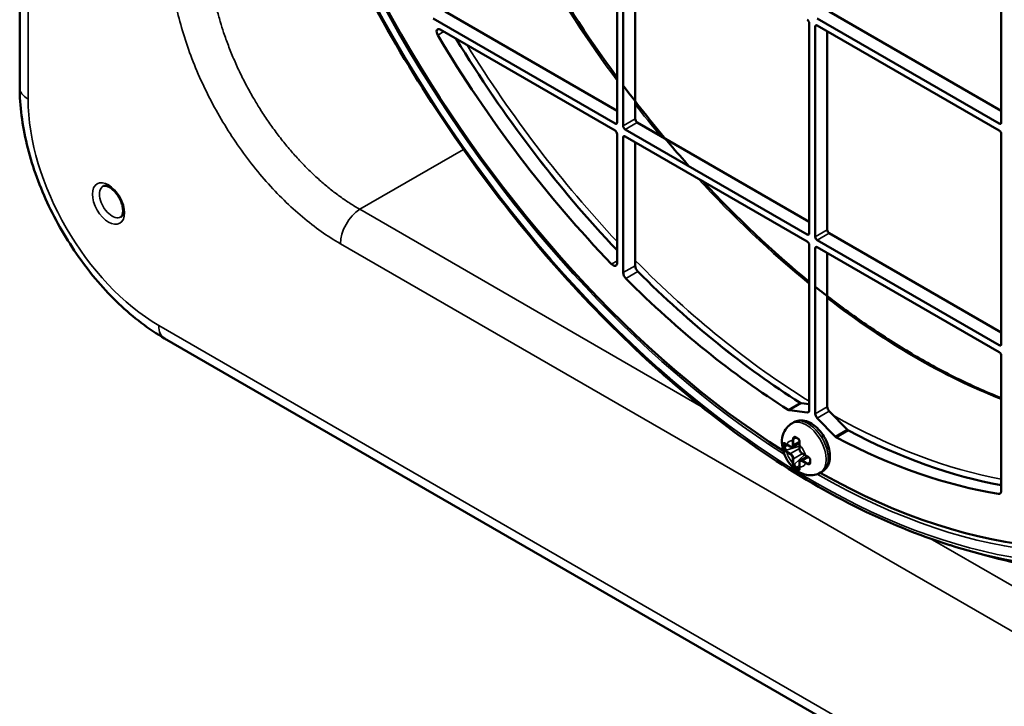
# Model space of a CAD drawing. Header units: millimetres. Extents: x 50 to 3176, y 50 to 2109.
# Tile 683 of 817: x 1767 to 1836, y 1666 to 1714. Entities that reach past the tile are written whole.
import ezdxf

# ---------------------------------------------------------------- set-up
doc = ezdxf.new("R2010")
doc.units = ezdxf.units.MM
doc.header["$LTSCALE"] = 10
doc.layers.add('Visible (ISO)', color=7, linetype='Continuous', lineweight=50)
doc.layers.add('Visible Narrow (ISO)', color=7, linetype='Continuous', lineweight=35)

msp = doc.modelspace()

# ---------------------------------------------------------------- linework, layer by layer
at = {"layer": 'Visible (ISO)'}
for p, q in [((1767.0913, 1839.8066), (1767.0913, 1709.1671)), ((1809.0994, 1721.4881), (1809.0994, 1706.7095)), ((1809.5237, 1706.4645), (1809.5237, 1721.2431)), ((1836.1109, 1721.4881), (1836.1109, 1706.7095)), ((1810.3722, 1706.9544), (1810.3722, 1720.9165)), ((1809.0994, 1707.526), (1797.0079, 1714.507)), ((1836.1109, 1707.526), (1824.0194, 1714.507)), ((1808.958, 1706.6278), (1796.1594, 1714.0171)), ((1822.6052, 1713.6905), (1822.6052, 1698.9119)), ((1835.9695, 1706.6278), (1823.1708, 1714.0171)), ((1823.1708, 1713.5272), (1835.9695, 1706.1379)), ((1796.6543, 1713.2414), (1808.958, 1706.1379)), ((1823.0294, 1698.667), (1823.0294, 1713.4456)), ((1823.878, 1699.1569), (1823.878, 1713.119)), ((1784.0014, 1707.6429), (1784.0014, 1707.6428)), ((1822.6052, 1699.7284), (1810.5136, 1706.7095)), ((1809.0994, 1705.893), (1809.0994, 1696.8227)), ((1822.4637, 1698.8303), (1809.6651, 1706.2196)), ((1836.1109, 1705.893), (1836.1109, 1691.1144)), ((1809.5237, 1696.1417), (1809.5237, 1705.648)), ((1809.6651, 1705.7297), (1822.4637, 1698.3404)), ((1810.3722, 1696.6316), (1810.3722, 1705.3214)), ((1835.9695, 1691.0327), (1823.1708, 1698.422)), ((1836.1109, 1691.9309), (1824.0194, 1698.9119)), ((1822.6052, 1698.0954), (1822.6052, 1686.4638)), ((1823.0294, 1686.2188), (1823.0294, 1697.8505)), ((1823.1708, 1697.9321), (1835.9695, 1690.5428)), ((1823.878, 1697.5239), (1823.878, 1686.7087)), ((1777.2837, 1691.5134), (2024.7711, 1548.6265)), ((1836.1109, 1690.2979), (1836.1109, 1680.7916)), ((1822.6052, 1686.8918), (1822.0569, 1686.9596)), ((1821.2084, 1686.4697), (1822.4706, 1686.3135)), ((1823.164, 1685.9132), (1824.4262, 1684.6119)), ((1825.2747, 1685.1018), (1824.0125, 1686.4031)), ((1821.5345, 1685.6204), (1821.393, 1685.5388)), ((1821.5865, 1684.5518), (1821.5865, 1684.5518)), ((1820.8728, 1683.9088), (1820.8728, 1684.0721)), ((1821.0339, 1684.0438), (1821.272, 1683.9063)), ((1821.9263, 1684.1707), (1821.447, 1683.894)), ((1821.9188, 1684.0409), (1821.9188, 1683.7659)), ((1822.4748, 1683.2206), (1821.9955, 1682.9439)), ((1822.1205, 1683.4164), (1822.3587, 1683.279)), ((1821.8627, 1682.3575), (1821.7213, 1682.4391)), ((1821.9188, 1682.7861), (1821.9188, 1682.5112)), ((1822.635, 1682.7357), (1822.635, 1682.7357)), ((1823.5345, 1682.1563), (1823.393, 1682.0747))]:
    msp.add_line(p, q, dxfattribs=at)
for centre, major_axis, ratio, start_param, end_param in [((1822.8173, 1729.5714), (-28.9, 50.0563), 0.5773503, 2.3697486, 7.0550293), ((1822.8173, 1729.5714), (-28.9, 50.0563), 0.5773503, 0.8354587, 2.306134), ((1822.4637, 1713.7722), (-0.1, 0.1732), 0.5773503, 3.9269908, 5.4977871), ((1823.1708, 1713.3639), (-0.1, 0.1732), 0.5773503, 5.4977871, 7.0685835), ((1796.6543, 1712.9557), (-0.175, 0.3031), 0.5773503, 5.4977871, 7.878367), ((1822.8173, 1729.5714), (27, -46.7654), 0.5773503, 4.7367744, 5.1194207), ((1823.6658, 1730.0613), (-27, 46.7654), 0.5773503, 1.611338, 1.964796), ((1808.958, 1706.7911), (0.1, -0.1732), 0.5773503, 5.4977871, 7.0685835), ((1810.5136, 1706.8728), (-0.1, 0.1732), 0.5773503, 0.7853982, 2.3561945), ((1835.9695, 1706.7911), (0.1, -0.1732), 0.5773503, 5.4977871, 7.0685835), ((1808.958, 1705.9746), (-0.1, 0.1732), 0.5773503, 3.9269908, 5.4977871), ((1809.6651, 1706.3829), (0.1, -0.1732), 0.5773503, 3.9269908, 5.4977871), ((1835.9695, 1705.9746), (-0.1, 0.1732), 0.5773503, 3.9269908, 5.4977871), ((1809.6651, 1705.5664), (-0.1, 0.1732), 0.5773503, 5.4977871, 7.0685835), ((1824.0194, 1699.0752), (-0.1, 0.1732), 0.5773503, 0.7853982, 2.3561945), ((1822.4637, 1698.9936), (0.1, -0.1732), 0.5773503, 5.4977871, 7.0685835), ((1822.4637, 1698.1771), (-0.1, 0.1732), 0.5773503, 3.9269908, 5.4977871), ((1823.1708, 1698.5853), (0.1, -0.1732), 0.5773503, 3.9269908, 5.4977871), ((1823.1708, 1697.7688), (-0.1, 0.1732), 0.5773503, 5.4977871, 7.0685835), ((1808.8166, 1696.986), (0.2, -0.3464), 0.5773503, 5.1194207, 7.0685835), ((1810.6551, 1696.4683), (-0.2, 0.3464), 0.5773503, 0.7853982, 2.0057838), ((1823.6658, 1730.0613), (-27, 46.7654), 0.5773503, 2.0057838, 2.3117659), ((1809.8065, 1695.9784), (0.2, -0.3464), 0.5773503, 3.9269908, 5.1473764), ((1822.8173, 1729.5714), (27, -46.7654), 0.5773503, 5.1473764, 5.4533585), ((1835.9695, 1691.196), (0.1, -0.1732), 0.5773503, 5.4977871, 7.0685835), ((1835.9695, 1690.3795), (-0.1, 0.1732), 0.5773503, 3.9269908, 5.4977871), ((1821.1308, 1686.7425), (0.15, -0.2598), 0.5773503, 5.4533585, 5.8720995), ((1821.9794, 1687.2324), (-0.15, 0.2598), 0.5773503, 2.3117659, 2.7305069), ((1824.0901, 1686.5863), (-0.15, 0.2598), 0.5773503, 0.7853982, 1.9818821), ((1822.393, 1686.5863), (0.15, -0.2598), 0.5773503, 5.8720995, 7.0685835), ((1823.2416, 1686.0964), (0.15, -0.2598), 0.5773503, 3.9269908, 5.1234747), ((1825.3523, 1685.285), (-0.15, 0.2598), 0.5773503, 1.9818821, 2.4006231), ((1821.7008, 1684.3869), (-0.0741, 0.1871), 0.6530097, 0.224627, 0.8812869), ((1824.5038, 1684.7951), (0.15, -0.2598), 0.5773503, 5.1234747, 5.5422157), ((1822.8173, 1729.5714), (27, -46.7654), 0.5773503, 5.5422157, 5.8481978), ((1823.6658, 1730.0613), (-27, 46.7654), 0.5773503, 2.4006231, 2.6881855), ((1820.9937, 1683.9786), (-0.0808, 0.184), 0.4890787, 0.325601, 0.8393074), ((1820.9937, 1683.8153), (-0.0808, 0.184), 0.489113, 0.8393644, 2.4101181), ((1820.9524, 1684.1589), (-0.0311, -0.0392), 0.6598686, 0.0001311, 0.0005623), ((1821.9777, 1684.1793), (-0.0496, 0.0063), 0.4808814, 6.2831531, 6.2835541), ((1822.508, 1683.2608), (-0.0194, -0.0461), 0.4808723, 6.2828272, 6.2832092), ((1821.7008, 1682.5906), (0.1189, -0.1619), 0.4891047, 3.8730676, 5.4438208), ((1821.8422, 1682.5089), (-0.119, 0.1619), 0.4890808, 2.3022833, 2.8159929), ((1821.9777, 1682.383), (-0.0495, -0.0073), 0.6598636, 6.2825815, 6.2830184), ((1822.5493, 1682.9172), (-0.1249, 0.1578), 0.6530078, 2.2603089, 2.9169692), ((1835.8281, 1680.9549), (0.2, -0.3464), 0.5773503, 5.8481978, 7.0685835), ((1823.0999, 1729.7345), (29.7356, -51.5036), 0.5773503, 5.7230446, 5.7240914)]:
    msp.add_ellipse(centre, major_axis=major_axis, ratio=ratio, start_param=start_param, end_param=end_param, dxfattribs=at)
for points, knots in [([(1853.1973, 1680.223), (1856.1719, 1682.205), (1858.6275, 1685.0495), (1862.2331, 1692.1664), (1863.3918, 1696.425), (1864.3023, 1705.9236), (1864.0598, 1711.1571), (1862.1999, 1722.0811), (1860.5828, 1727.7696), (1856.1347, 1739.0266), (1853.304, 1744.5931), (1846.7155, 1755.0373), (1842.9588, 1759.9132), (1834.9024, 1768.4785), (1830.6042, 1772.1667), (1821.9067, 1777.983), (1817.5089, 1780.1106), (1809.0595, 1782.5997), (1805.0108, 1782.959), (1799.1755, 1782.1072), (1797.1404, 1781.4807), (1795.2703, 1780.5554)], [3.9640572, 3.9640572, 3.9640572, 3.9640572, 4.2873613, 4.2873613, 4.6078904, 4.6078904, 4.9270689, 4.9270689, 5.2462512, 5.2462512, 5.5655763, 5.5655763, 5.8849383, 5.8849383, 6.2042113, 6.2042113, 6.523339, 6.523339, 6.8428012, 6.8428012, 7.0315171, 7.0315171, 7.0315171, 7.0315171]), ([(1832.4926, 1676.9804), (1828.0808, 1678.3602), (1823.5219, 1680.6528), (1814.5497, 1686.827), (1810.138, 1690.7104), (1801.9123, 1699.6679), (1798.0992, 1704.7397), (1791.453, 1715.5596), (1788.6207, 1721.3055), (1784.2211, 1732.8957), (1782.6549, 1738.738), (1780.9503, 1749.9352), (1780.8131, 1755.2879), (1781.5772, 1761.5452), (1781.8127, 1762.9206), (1782.1098, 1764.246)], [2.9163352, 2.9163352, 2.9163352, 2.9163352, 3.2372528, 3.2372528, 3.5586651, 3.5586651, 3.8798407, 3.8798407, 4.200883, 4.200883, 4.5219994, 4.5219994, 4.8433527, 4.8433527, 4.9376464, 4.9376464, 4.9376464, 4.9376464]), ([(1809.0994, 1709.8738), (1806.9593, 1712.7779), (1804.9672, 1715.8503), (1801.5909, 1721.8005), (1800.1616, 1724.6536), (1798.8997, 1727.5402)], [3.73545391, 3.73545391, 3.73545391, 3.73545391, 3.93994823, 3.93994823, 4.11852772, 4.11852772, 4.11852772, 4.11852772]), ([(1767.0913, 1709.1671), (1767.0913, 1707.8742), (1767.2669, 1706.5219), (1767.9278, 1703.7917), (1768.4137, 1702.4139), (1769.6483, 1699.7389), (1770.3971, 1698.442), (1772.0965, 1696.0352), (1773.0467, 1694.9256), (1775.0807, 1692.9881), (1776.164, 1692.1599), (1777.2837, 1691.5134)], [0, 0, 0, 0, 0.3141593, 0.3141593, 0.6283185, 0.6283185, 0.9424778, 0.9424778, 1.2566371, 1.2566371, 1.5707963, 1.5707963, 1.5707963, 1.5707963]), ([(1814.1701, 1703.6186), (1813.7203, 1704.1226), (1813.2747, 1704.6345), (1811.6986, 1706.4899), (1810.5934, 1707.8753), (1809.5237, 1709.3028)], [3.58132392, 3.58132392, 3.58132392, 3.58132392, 3.62070021, 3.62070021, 3.72200152, 3.72200152, 3.72200152, 3.72200152]), ([(1774.2065, 1700.0625), (1774.2352, 1700.0791), (1774.2617, 1700.1033), (1774.3163, 1700.1955), (1774.3421, 1700.2665), (1774.3649, 1700.4378), (1774.366, 1700.5304), (1774.3438, 1700.7357), (1774.3202, 1700.8487), (1774.2473, 1701.0838), (1774.1974, 1701.2061), (1774.0751, 1701.445), (1774.0025, 1701.5615), (1773.8435, 1701.774), (1773.7572, 1701.8701), (1773.5833, 1702.0308), (1773.4958, 1702.096), (1773.3333, 1702.1913), (1773.2581, 1702.2223), (1773.1292, 1702.2559), (1773.0764, 1702.2583), (1773.003, 1702.2491), (1772.9783, 1702.2402), (1772.9565, 1702.2276)], [2.3561945, 2.3561945, 2.3561945, 2.3561945, 2.6703538, 2.6703538, 2.9999671, 2.9999671, 3.273687, 3.273687, 3.5525995, 3.5525995, 3.8395647, 3.8395647, 4.1306368, 4.1306368, 4.4206536, 4.4206536, 4.7045182, 4.7045182, 4.9797997, 4.9797997, 5.2590978, 5.2590978, 5.4977871, 5.4977871, 5.4977871, 5.4977871]), ([(1836.1109, 1687.3165), (1835.138, 1687.7025), (1834.1587, 1688.1362), (1832.181, 1689.1022), (1831.1825, 1689.6358), (1829.1853, 1690.7946), (1828.1865, 1691.4198), (1826.2074, 1692.7496), (1825.227, 1693.4532), (1823.8437, 1694.5096), (1823.4359, 1694.829), (1823.0294, 1695.1554)], [2.98645154, 2.98645154, 2.98645154, 2.98645154, 3.06476609, 3.06476609, 3.14405751, 3.14405751, 3.22333646, 3.22333646, 3.30161467, 3.30161467, 3.33445603, 3.33445603, 3.33445603, 3.33445603]), ([(1823.393, 1682.0747), (1823.2624, 1681.9993), (1823.119, 1681.9471), (1822.8247, 1681.8898), (1822.6749, 1681.8877), (1822.3665, 1681.9243), (1822.213, 1681.9713), (1821.8912, 1682.1127), (1821.7329, 1682.2177), (1821.4229, 1682.4786), (1821.2782, 1682.6412), (1821.0297, 1682.9962), (1820.9264, 1683.1889), (1820.7687, 1683.5961), (1820.714, 1683.8104), (1820.6747, 1684.2532), (1820.6859, 1684.4826), (1820.8112, 1684.895), (1820.8983, 1685.0743), (1821.1309, 1685.3527), (1821.2541, 1685.4586), (1821.393, 1685.5388)], [2.3561945, 2.3561945, 2.3561945, 2.3561945, 2.5521537, 2.5521537, 2.7633407, 2.7633407, 3.0227098, 3.0227098, 3.3664251, 3.3664251, 3.7765818, 3.7765818, 4.1900456, 4.1900456, 4.6047286, 4.6047286, 5.0024213, 5.0024213, 5.2894077, 5.2894077, 5.4977871, 5.4977871, 5.4977871, 5.4977871]), ([(1823.5345, 1682.1563), (1823.6453, 1682.2203), (1823.7421, 1682.3076), (1823.9029, 1682.5191), (1823.9633, 1682.6454), (1824.0513, 1682.9399), (1824.0699, 1683.1119), (1824.0598, 1683.4839), (1824.0254, 1683.6855), (1823.9086, 1684.0858), (1823.826, 1684.2845), (1823.6226, 1684.6606), (1823.5022, 1684.8381), (1823.2319, 1685.1585), (1823.082, 1685.3012), (1822.7604, 1685.537), (1822.5883, 1685.6299), (1822.2404, 1685.7406), (1822.0642, 1685.763), (1821.766, 1685.7236), (1821.6439, 1685.6836), (1821.5345, 1685.6204)], [3.9269908, 3.9269908, 3.9269908, 3.9269908, 4.1645292, 4.1645292, 4.4260652, 4.4260652, 4.7443779, 4.7443779, 5.0975243, 5.0975243, 5.4497124, 5.4497124, 5.7984142, 5.7984142, 6.1491785, 6.1491785, 6.5038652, 6.5038652, 6.8341016, 6.8341016, 7.0685835, 7.0685835, 7.0685835, 7.0685835]), ([(1821.6727, 1684.5473), (1821.6605, 1684.5548), (1821.6483, 1684.5593), (1821.6249, 1684.5631), (1821.6136, 1684.5622), (1821.5972, 1684.5572), (1821.5918, 1684.5549), (1821.5865, 1684.5518)], [0, 0, 0, 0, 0.006216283, 0.006216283, 0.012798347, 0.012798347, 0.016207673, 0.016207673, 0.016207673, 0.016207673]), ([(1821.7435, 1684.5052), (1821.7387, 1684.5079), (1821.734, 1684.5107), (1821.7244, 1684.5163), (1821.7197, 1684.5191), (1821.7102, 1684.5246), (1821.7055, 1684.5275), (1821.6961, 1684.5331), (1821.6914, 1684.5359), (1821.6821, 1684.5416), (1821.6774, 1684.5444), (1821.6727, 1684.5473)], [1.570767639, 1.570767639, 1.570767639, 1.570767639, 1.576679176, 1.576679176, 1.582590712, 1.582590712, 1.588502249, 1.588502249, 1.594413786, 1.594413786, 1.600325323, 1.600325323, 1.600325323, 1.600325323]), ([(1821.8164, 1684.4643), (1821.8115, 1684.467), (1821.8066, 1684.4697), (1821.7968, 1684.4751), (1821.7919, 1684.4778), (1821.7821, 1684.4832), (1821.7773, 1684.4859), (1821.7676, 1684.4914), (1821.7628, 1684.4941), (1821.7531, 1684.4996), (1821.7483, 1684.5024), (1821.7435, 1684.5052)], [1.541216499, 1.541216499, 1.541216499, 1.541216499, 1.547148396, 1.547148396, 1.553080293, 1.553080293, 1.55901219, 1.55901219, 1.564944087, 1.564944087, 1.570875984, 1.570875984, 1.570875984, 1.570875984]), ([(1821.9281, 1684.1856), (1821.9303, 1684.2033), (1821.931, 1684.2232), (1821.9285, 1684.2641), (1821.9253, 1684.2857), (1821.9149, 1684.3286), (1821.9074, 1684.3505), (1821.8887, 1684.3897), (1821.8775, 1684.4077), (1821.8536, 1684.4368), (1821.8408, 1684.4485), (1821.8241, 1684.4599), (1821.8202, 1684.4622), (1821.8164, 1684.4643)], [0, 0, 0, 0, 0.006406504, 0.006406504, 0.012914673, 0.012914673, 0.019680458, 0.019680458, 0.02621736, 0.02621736, 0.032279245, 0.032279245, 0.034077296, 0.034077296, 0.034077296, 0.034077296]), ([(1820.9213, 1684.1197), (1820.9104, 1684.1284), (1820.9002, 1684.1348), (1820.8855, 1684.1418), (1820.8806, 1684.1428), (1820.878, 1684.143), (1820.8778, 1684.143), (1820.8778, 1684.143)], [0, 0, 0, 0, 0.006111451, 0.006111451, 0.011680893, 0.011680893, 0.013777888, 0.013777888, 0.013777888, 0.013777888]), ([(1821.0339, 1684.0438), (1821.0258, 1684.0485), (1821.0178, 1684.0532), (1821.002, 1684.0629), (1820.9943, 1684.0678), (1820.979, 1684.0778), (1820.9715, 1684.0829), (1820.9567, 1684.0932), (1820.9494, 1684.0984), (1820.9352, 1684.1089), (1820.9282, 1684.1143), (1820.9213, 1684.1197)], [1.57041222, 1.57041222, 1.57041222, 1.57041222, 1.60144356, 1.60144356, 1.63247491, 1.63247491, 1.66350625, 1.66350625, 1.69453759, 1.69453759, 1.72556894, 1.72556894, 1.72556894, 1.72556894]), ([(1821.272, 1683.9063), (1821.2832, 1683.8999), (1821.2947, 1683.8943), (1821.318, 1683.8851), (1821.3298, 1683.8815), (1821.3537, 1683.8767), (1821.3658, 1683.8754), (1821.3899, 1683.8757), (1821.4019, 1683.8772), (1821.4252, 1683.8833), (1821.4365, 1683.8879), (1821.447, 1683.894)], [3.14159265, 3.14159265, 3.14159265, 3.14159265, 3.29867229, 3.29867229, 3.45575192, 3.45575192, 3.61283155, 3.61283155, 3.76991118, 3.76991118, 3.92699082, 3.92699082, 3.92699082, 3.92699082]), ([(1821.9188, 1684.0409), (1821.9188, 1684.0502), (1821.9189, 1684.0597), (1821.9194, 1684.0786), (1821.9198, 1684.0882), (1821.9207, 1684.1074), (1821.9214, 1684.1171), (1821.9229, 1684.1365), (1821.9237, 1684.1462), (1821.9257, 1684.1658), (1821.9268, 1684.1757), (1821.9281, 1684.1856)], [4.71201432, 4.71201432, 4.71201432, 4.71201432, 4.74303531, 4.74303531, 4.7740658, 4.7740658, 4.80509629, 4.80509629, 4.83612678, 4.83612678, 4.86715727, 4.86715727, 4.86715727, 4.86715727]), ([(1821.9188, 1683.7659), (1821.9188, 1683.74), (1821.9223, 1683.7131), (1821.9354, 1683.659), (1821.945, 1683.6319), (1821.9693, 1683.5791), (1821.984, 1683.5536), (1822.0175, 1683.5062), (1822.0363, 1683.4842), (1822.0766, 1683.4459), (1822.0981, 1683.4294), (1822.1205, 1683.4164)], [1.5707963, 1.5707963, 1.5707963, 1.5707963, 1.8849556, 1.8849556, 2.1991149, 2.1991149, 2.5132741, 2.5132741, 2.8274334, 2.8274334, 3.1415927, 3.1415927, 3.1415927, 3.1415927]), ([(1822.4886, 1683.2147), (1822.4794, 1683.2186), (1822.4704, 1683.2225), (1822.4524, 1683.2306), (1822.4435, 1683.2347), (1822.4259, 1683.2431), (1822.4173, 1683.2474), (1822.4001, 1683.2562), (1822.3917, 1683.2606), (1822.375, 1683.2697), (1822.3668, 1683.2743), (1822.3587, 1683.279)], [1.41603837, 1.41603837, 1.41603837, 1.41603837, 1.44706457, 1.44706457, 1.47809077, 1.47809077, 1.50911696, 1.50911696, 1.54014316, 1.54014316, 1.57115993, 1.57115993, 1.57115993, 1.57115993]), ([(1822.6742, 1682.9786), (1822.6746, 1682.9937), (1822.6723, 1683.0106), (1822.6624, 1683.0442), (1822.6549, 1683.0611), (1822.6359, 1683.0939), (1822.6242, 1683.11), (1822.5972, 1683.1408), (1822.5815, 1683.1556), (1822.5479, 1683.1823), (1822.5296, 1683.1942), (1822.504, 1683.2078), (1822.4962, 1683.2115), (1822.4886, 1683.2147)], [0, 0, 0, 0, 0.006211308, 0.006211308, 0.012121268, 0.012121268, 0.018065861, 0.018065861, 0.024424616, 0.024424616, 0.031137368, 0.031137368, 0.034088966, 0.034088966, 0.034088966, 0.034088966]), ([(1821.9955, 1682.9439), (1821.9851, 1682.9378), (1821.9754, 1682.9303), (1821.9585, 1682.9132), (1821.9512, 1682.9035), (1821.9389, 1682.8828), (1821.9339, 1682.8717), (1821.9261, 1682.8486), (1821.9233, 1682.8365), (1821.9196, 1682.8118), (1821.9188, 1682.7991), (1821.9188, 1682.7861)], [0.78539816, 0.78539816, 0.78539816, 0.78539816, 0.9424778, 0.9424778, 1.09955743, 1.09955743, 1.25663706, 1.25663706, 1.41371669, 1.41371669, 1.57079633, 1.57079633, 1.57079633, 1.57079633]), ([(1821.9282, 1682.3758), (1821.927, 1682.3844), (1821.9258, 1682.3931), (1821.9238, 1682.4108), (1821.9229, 1682.4196), (1821.9214, 1682.4376), (1821.9208, 1682.4466), (1821.9198, 1682.4648), (1821.9194, 1682.474), (1821.9189, 1682.4925), (1821.9188, 1682.5018), (1821.9188, 1682.5112)], [4.55762655, 4.55762655, 4.55762655, 4.55762655, 4.58865365, 4.58865365, 4.61968075, 4.61968075, 4.65070785, 4.65070785, 4.68173495, 4.68173495, 4.71276205, 4.71276205, 4.71276205, 4.71276205]), ([(1821.9266, 1682.3264), (1821.9266, 1682.3264), (1821.9273, 1682.3274), (1821.9289, 1682.3329), (1821.9297, 1682.3368), (1821.9306, 1682.3491), (1821.9304, 1682.3587), (1821.9288, 1682.3717), (1821.9285, 1682.3737), (1821.9282, 1682.3757)], [0.004104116, 0.004104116, 0.004104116, 0.004104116, 0.008275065, 0.008275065, 0.011892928, 0.011892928, 0.016991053, 0.016991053, 0.017897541, 0.017897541, 0.017897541, 0.017897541]), ([(1822.635, 1682.7357), (1822.6487, 1682.7436), (1822.6591, 1682.7547), (1822.6714, 1682.7809), (1822.6746, 1682.7957), (1822.6742, 1682.8127)], [0, 0, 0, 0, 0.008814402, 0.008814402, 0.016175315, 0.016175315, 0.016175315, 0.016175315]), ([(1822.6742, 1682.8127), (1822.6739, 1682.8236), (1822.6737, 1682.8345), (1822.6733, 1682.8565), (1822.6732, 1682.8675), (1822.6731, 1682.8895), (1822.6731, 1682.9006), (1822.6732, 1682.9228), (1822.6733, 1682.9339), (1822.6737, 1682.9562), (1822.6739, 1682.9674), (1822.6742, 1682.9786)], [4.682864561, 4.682864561, 4.682864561, 4.682864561, 4.694674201, 4.694674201, 4.706483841, 4.706483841, 4.718293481, 4.718293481, 4.730103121, 4.730103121, 4.74191276, 4.74191276, 4.74191276, 4.74191276]), ([(1832.5355, 1676.967), (1834.7296, 1676.2836), (1837.0496, 1675.6924), (1841.9531, 1674.7716), (1844.5373, 1674.4423), (1849.9491, 1674.142), (1852.7774, 1674.1718), (1858.6032, 1674.6918), (1861.6007, 1675.1831), (1867.6254, 1676.6989), (1870.6513, 1677.7246), (1873.5983, 1679.018)], [3.36789688, 3.36789688, 3.36789688, 3.36789688, 3.46697904, 3.46697904, 3.5660612, 3.5660612, 3.66514336, 3.66514336, 3.76422551, 3.76422551, 3.86330767, 3.86330767, 3.86330767, 3.86330767])]:
    msp.add_open_spline(points, degree=3, knots=knots, dxfattribs=at)
msp.add_open_spline([(1822.6052, 1695.4989), (1820.0322, 1697.6), (1817.5136, 1699.9806), (1815.1046, 1702.5892)], degree=3, dxfattribs=at)
at = {"layer": 'Visible Narrow (ISO)'}
for p, q in [((1767.6771, 1838.9901), (1767.6771, 1708.3506)), ((1823.1708, 1713.5272), (1823.0294, 1713.4456)), ((1796.4837, 1712.8473), (1796.9104, 1713.0936)), ((1808.958, 1706.6278), (1809.0994, 1706.7095)), ((1809.5237, 1706.4645), (1810.3722, 1706.9544)), ((1810.5136, 1706.7095), (1809.6651, 1706.2196)), ((1835.9695, 1706.6278), (1836.1109, 1706.7095)), ((1809.6651, 1705.7297), (1809.5237, 1705.648)), ((1791.0035, 1700.5967), (1798.2941, 1704.8058)), ((1791.0035, 1700.5967), (1815.0197, 1686.7309)), ((1823.0294, 1698.667), (1823.878, 1699.1569)), ((1822.4637, 1698.8303), (1822.6052, 1698.9119)), ((1824.0194, 1698.9119), (1823.1708, 1698.422)), ((1876.5304, 1648.0097), (1789.6386, 1698.1767)), ((1823.1708, 1697.9321), (1823.0294, 1697.8505)), ((1809.0994, 1696.9664), (1808.7121, 1696.7428)), ((1809.5237, 1696.1417), (1810.3722, 1696.6316)), ((1809.7094, 1695.7277), (1810.558, 1696.2176)), ((1776.8695, 1692.429), (2024.3569, 1549.5421)), ((1835.9695, 1691.0327), (1836.1109, 1691.1144)), ((1821.9699, 1686.9931), (1821.1214, 1686.5032)), ((1822.0569, 1686.9596), (1821.2084, 1686.4697)), ((1823.0294, 1686.2188), (1823.878, 1686.7087)), ((1822.4706, 1686.3135), (1822.5905, 1686.3827)), ((1824.0125, 1686.4031), (1823.164, 1685.9132)), ((1824.4262, 1684.6119), (1825.2747, 1685.1018)), ((1821.5593, 1684.4685), (1821.5181, 1684.4447)), ((1821.5593, 1684.4685), (1821.7353, 1684.5099)), ((1824.5132, 1684.5449), (1825.3617, 1685.0348)), ((1820.8728, 1684.0721), (1820.8503, 1684.0592)), ((1820.8503, 1683.8959), (1820.8728, 1683.9088)), ((1820.9516, 1684.0968), (1820.8728, 1684.0721)), ((1820.8728, 1683.9088), (1821.1288, 1683.989)), ((1820.9937, 1683.652), (1821.9188, 1683.942)), ((1821.0235, 1684.0667), (1821.2617, 1683.9292)), ((1821.297, 1683.4189), (1821.9188, 1683.7779)), ((1821.4384, 1684.0313), (1821.4384, 1684.3062)), ((1821.5091, 1684.3062), (1821.5091, 1684.0313)), ((1821.5091, 1684.0313), (1821.9268, 1684.2724)), ((1821.9334, 1684.0205), (1821.9334, 1683.7455)), ((1821.9427, 1684.2816), (1821.9428, 1684.2816)), ((1820.9937, 1683.652), (1820.9524, 1683.6282)), ((1821.2617, 1683.3577), (1821.0235, 1683.4951)), ((1821.0589, 1683.5564), (1821.297, 1683.4189)), ((1821.4384, 1682.7765), (1821.4384, 1683.0515)), ((1822.1309, 1683.4105), (1821.5091, 1683.0515)), ((1821.5091, 1683.0515), (1821.5091, 1682.7765)), ((1822.273, 1683.3284), (1821.5593, 1682.6722)), ((1822.1102, 1683.4393), (1822.3483, 1683.3018)), ((1822.5632, 1683.1702), (1822.1455, 1682.929)), ((1821.5181, 1682.6484), (1821.5593, 1682.6722)), ((1821.7213, 1682.4391), (1821.6989, 1682.4262)), ((1821.9188, 1682.6207), (1821.7213, 1682.4391)), ((1821.8403, 1682.3445), (1821.8627, 1682.3575)), ((1821.8627, 1682.3575), (1821.9236, 1682.4134)), ((1821.9334, 1682.7657), (1821.9334, 1682.4908)), ((1822.3483, 1682.7303), (1822.1102, 1682.8678)), ((1822.1455, 1682.929), (1822.3837, 1682.7915)), ((1822.508, 1682.73), (1822.5493, 1682.7539)), ((1822.6731, 1682.8856), (1822.5493, 1682.7539)), ((1836.0937, 1680.6894), (1835.9252, 1680.5921)), ((1831.1119, 1677.4401), (1877.8952, 1650.4297))]:
    msp.add_line(p, q, dxfattribs=at)
for centre, major_axis, ratio, start_param, end_param in [((1822.9587, 1729.653), (29.1332, -50.4601), 0.5773503, 5.5025293, 10.2054339), ((1823.0999, 1729.7345), (29.7356, -51.5036), 0.5773503, 5.7240914, 8.6393978), ((1822.9587, 1729.653), (29.1332, -50.4601), 0.5773503, 3.977837, 5.4469409), ((1830.1214, 1733.7884), (-26.7272, 46.2928), 0.5773503, 1.3751664, 1.7664263), ((1823.6658, 1730.0613), (26.9928, -46.7529), 0.5773503, 4.7532192, 5.1062789), ((1823.8724, 1730.1805), (26.8429, -46.4932), 0.5773503, 4.7674215, 5.0980716), ((1769.0913, 1709.1671), (-2, 0), 0.5773503, 0, 0.7853982), ((1776.8695, 1703.0434), (-6.5, 11.2583), 0.5773503, 0.7853982, 2.3561945), ((1830.1214, 1733.7884), (-26.7272, 46.2928), 0.5773503, 1.8064202, 1.8608588), ((1830.1214, 1733.7884), (-26.7272, 46.2928), 0.5773503, 1.9371615, 2.1560061), ((1773.5815, 1701.1451), (-0.625, 1.0825), 0.5773503, 0, 3.1415927), ((1791.0528, 1698.9932), (-1, -1.7321), 0.5773503, 3.961898, 5.4977681), ((1823.8724, 1730.1805), (26.8429, -46.4932), 0.5773503, 5.1342013, 5.4643988), ((1823.6658, 1730.0613), (26.9928, -46.7529), 0.5773503, 5.1454017, 5.4550619), ((1830.1214, 1733.7884), (-26.7272, 46.2928), 0.5773503, 2.1902536, 2.5153257), ((1778.2837, 1693.2454), (-1, -1.7321), 0.5773503, 5.4977871, 6.2831853), ((1822.393, 1683.8067), (-1, 1.7321), 0.5773503, 3.1415927, 6.2831853), ((1822.5345, 1683.8884), (1, -1.7321), 0.5773503, 0, 3.1415927), ((1823.8724, 1730.1805), (26.8429, -46.4932), 0.5773503, 5.5093031, 5.8260425), ((1822.5553, 1684.77), (0.8866, 1.0186), 0.6669035, 2.36993, 2.5015106), ((1821.4827, 1684.4651), (-0.0496, 0.0063), 0.4808592, 0.8026949, 2.4226989), ((1822.2563, 1684.738), (0.5283, 0.9151), 0.5773127, 2.2014346, 2.3565503), ((1821.6989, 1684.5899), (-0.0261, -0.0426), 0.5941446, 5.13261, 5.5129976), ((1821.6989, 1684.5899), (-0.0261, -0.0426), 0.5941642, 5.5129968, 6.2832826), ((1821.7685, 1684.5485), (-0.025, -0.0433), 0.5773337, 5.1205473, 6.2831853), ((1821.8403, 1684.5082), (0.0239, 0.0439), 0.5600223, 1.9614586, 2.3418417), ((1821.8403, 1684.5082), (-0.0239, -0.0439), 0.5600121, 5.4834124, 6.2831634), ((1823.6658, 1730.0613), (26.9928, -46.7529), 0.5773503, 5.5405124, 5.8298698), ((1822.8745, 1685.4501), (-1.4255, -2.9728), 0.5216833, 5.4249499, 5.4864691), ((1820.815, 1684.0796), (-0.05, 0.0013), 0.5600552, 0.4193391, 0.7997273), ((1820.815, 1683.9163), (-0.05, -0.0013), 0.5941416, 0.3898011, 0.7701903), ((1820.815, 1684.0796), (0.05, -0.0013), 0.5599942, 3.9413371, 5.5121491), ((1820.815, 1683.9163), (0.05, 0.0013), 0.5942006, 3.9117091, 5.4825915), ((1823.2448, 1685.3599), (1.6939, 2.9338), 0.5773524, 2.3266724, 2.3857194), ((1820.9524, 1684.1589), (-0.0311, -0.0392), 0.6598686, 5.5396302, 6.2833165), ((1822.23, 1684.5838), (-1.5209, -0.0967), 0.4936527, 0.4919443, 0.6239076), ((1821.0589, 1684.0871), (-0.025, -0.0433), 0.5773503, 5.4978454, 6.2831853), ((1821.6859, 1683.3985), (-0.5, 0.866), 0.5773503, 5.8553581, 6.7110129), ((1821.2617, 1684.1333), (0.125, -0.2165), 0.5773503, 5.4977871, 7.0685836), ((1821.297, 1683.9496), (-0.025, -0.0433), 0.5773503, 5.4977877, 6.2831853), ((1821.4738, 1684.3267), (-0.05, 0), 0.5773503, 0.7854465, 2.3559597), ((1821.4738, 1684.0517), (0.05, 0), 0.5773503, 3.9269921, 5.4977898), ((1821.297, 1684.1538), (0.15, -0.2598), 0.5773503, 0, 0.7853982), ((1821.9688, 1684.0409), (-0.05, 0), 0.5773503, 0.0002981, 0.785346), ((1821.9688, 1683.7659), (-0.05, 0), 0.5773503, 0, 0.7853983), ((1821.9777, 1684.1793), (-0.0496, 0.0063), 0.4808814, 0.0003688, 0.9011387), ((1822.9871, 1684.5179), (0.8269, 1.057), 0.61789, 2.3268523, 2.4586194), ((1821.6859, 1683.3985), (0.5, -0.866), 0.5773503, 1.14297, 1.9986237), ((1822.1102, 1683.6434), (-0.125, 0.2165), 0.5773503, 0.7853982, 2.3561945), ((1820.9524, 1683.5874), (-0.031, -0.0392), 0.6598679, 4.0179998, 5.6379355), ((1821.7991, 1683.9662), (-1.0976, -0.0394), 0.5820823, 0.6090561, 0.7653937), ((1821.8058, 1683.9879), (-1.0567, 0.0001), 0.577316, 0.6307006, 0.7858161), ((1821.0589, 1683.5156), (-0.025, -0.0433), 0.5773503, 3.9272204, 5.4977451), ((1821.6859, 1683.3985), (-0.5, 0.866), 0.5773503, 1.1429694, 1.9986233), ((1821.297, 1683.3781), (0.025, 0.0433), 0.5773503, 0.7853902, 2.3561938), ((1821.2617, 1683.1536), (0.125, -0.2165), 0.5773503, 0.7853982, 2.3561945), ((1821.297, 1683.174), (0.15, -0.2598), 0.5773503, 0.7853982, 2.3561945), ((1821.4738, 1683.0719), (-0.05, 0), 0.5773503, 0.785398, 2.3561938), ((1822.1455, 1683.4597), (-0.025, -0.0433), 0.5773503, 5.4977878, 6.2831853), ((1823.1255, 1683.7272), (1.0983, -0.0081), 0.5532528, 3.9303175, 4.0866572), ((1822.3837, 1683.3223), (-0.025, -0.0433), 0.5773503, 5.49782, 6.2828893), ((1822.508, 1683.2608), (-0.0194, -0.0461), 0.4808723, 5.3821342, 6.2828271), ((1822.5525, 1683.5306), (-0.9348, -1.2178), 0.4977991, 5.6941492, 5.8259178), ((1821.4738, 1682.7969), (0.05, 0), 0.5773503, 3.9270395, 5.4976747), ((1821.4827, 1682.6688), (-0.0495, -0.0073), 0.6598743, 0.6453501, 2.2650845), ((1822.2561, 1683.2075), (0.5282, 0.915), 0.5773152, 2.355764, 2.5109021), ((1821.6989, 1682.3853), (0.0261, 0.0426), 0.5941995, 0.8006452, 2.3714313), ((1821.6989, 1682.3853), (-0.0261, -0.0426), 0.5941733, 5.5130149, 5.893398), ((1824.1528, 1683.7615), (-3.3721, 0), 0.5773467, 0.7558216, 0.7854813), ((1821.7685, 1682.3439), (0.025, 0.0433), 0.5773671, 0.7854032, 2.7334233), ((1824.1613, 1683.7661), (-3.3838, 0), 0.5773483, 0.7853707, 0.8149283), ((1821.8403, 1682.3037), (0.0239, 0.0439), 0.5599938, 0.7710345, 2.3418928), ((1821.9688, 1682.7861), (-0.05, 0), 0.5773503, 0, 0.7853982), ((1821.9688, 1682.5112), (-0.05, 0), 0.5773503, 0, 0.7853712), ((1821.9777, 1682.383), (-0.0495, -0.0073), 0.6598636, 6.2830183, 7.0269572), ((1822.1102, 1682.6637), (-0.125, 0.2165), 0.5773503, 5.4977871, 7.0685835), ((1821.6859, 1683.3985), (0.5, -0.866), 0.5773503, 5.8553591, 6.7110129), ((1822.69, 1682.9494), (-0.5145, -0.9703), 0.571874, 5.476263, 5.632602), ((1822.1455, 1682.6841), (-0.15, 0.2598), 0.5773503, 5.4977871, 6.2831853), ((1822.1455, 1682.8882), (-0.025, -0.0433), 0.5773503, 3.9269915, 5.4977866), ((1822.3837, 1682.7507), (0.025, 0.0433), 0.5773503, 0.7855107, 2.3561362), ((1823.3031, 1683.461), (1.3202, 0.2526), 0.667187, 3.7854057, 3.91737), ((1823.131, 1683.2226), (-1.0565, 0.0001), 0.577312, 0.7850315, 0.9401696), ((1822.508, 1682.6892), (-0.0194, -0.0461), 0.4808844, 3.8605865, 5.4802527), ((1822.7242, 1682.9773), (-0.05, 0.0013), 0.5600325, 0.0000748, 0.799837), ((1822.7242, 1682.814), (-0.05, -0.0013), 0.5941624, 6.2830494, 7.0533281), ((1822.7242, 1682.9773), (-0.05, 0.0013), 0.5600555, 0.799734, 1.1801232), ((1822.7242, 1682.814), (0.05, 0.0013), 0.5941421, 3.9117898, 4.292178), ((1825.2395, 1684.0847), (1.8818, 2.7071), 0.6281028, 2.3760424, 2.406802), ((1825.2395, 1684.0847), (1.8818, 2.7071), 0.6281028, 2.406802, 2.4375616), ((1821.8403, 1682.3037), (0.0239, 0.0439), 0.5600524, 2.3418563, 2.7222439)]:
    msp.add_ellipse(centre, major_axis=major_axis, ratio=ratio, start_param=start_param, end_param=end_param, dxfattribs=at)
for centre, major_axis in [((1822.9587, 1729.653), (-29.5357, 51.1574)), ((1773.334, 1701.0022), (-0.8, 1.3856))]:
    msp.add_ellipse(centre, major_axis=major_axis, ratio=0.5773503, dxfattribs=at)
for points, knots in [([(1789.6386, 1698.1767), (1788.7275, 1698.7028), (1786.9554, 1699.9576), (1784.3843, 1702.4752), (1782.0857, 1705.4702), (1780.1635, 1708.8001), (1778.7197, 1712.2877), (1777.8256, 1715.7721), (1777.6252, 1717.9331), (1777.6252, 1718.9846)], [0.00000688, 0.00000688, 0.00000688, 0.00000688, 0.14285714, 0.28571429, 0.42857143, 0.57142857, 0.71428571, 0.85714286, 0.99999318, 0.99999318, 0.99999318, 0.99999318]), ([(1791.0035, 1700.5967), (1790.7727, 1700.7287), (1790.5418, 1700.8693), (1790.0811, 1701.1674), (1789.8513, 1701.3248), (1789.3915, 1701.6572), (1789.1615, 1701.8323), (1788.7068, 1702.1964), (1788.4819, 1702.3853), (1788.033, 1702.7804), (1787.809, 1702.9868), (1787.3661, 1703.4135), (1787.1472, 1703.6339), (1786.7113, 1704.0919), (1786.4944, 1704.3298), (1786.0678, 1704.8182), (1785.8581, 1705.0687), (1785.4468, 1705.5809), (1785.2453, 1705.8427), (1784.8512, 1706.3764), (1784.6587, 1706.6484), (1784.2835, 1707.2012), (1784.1009, 1707.4821), (1783.7741, 1708.0072), (1783.6284, 1708.2502), (1783.3182, 1708.7875), (1783.1554, 1709.0826), (1782.8421, 1709.6783), (1782.6915, 1709.9788), (1782.4033, 1710.5836), (1782.2657, 1710.888), (1782.0039, 1711.4994), (1781.8798, 1711.8063), (1781.6456, 1712.4214), (1781.5356, 1712.7295), (1781.3484, 1713.2907), (1781.2689, 1713.5438), (1781.1078, 1714.0903), (1781.0281, 1714.3835), (1780.8825, 1714.9675), (1780.8168, 1715.2583), (1780.6982, 1715.8426), (1780.6457, 1716.1361), (1780.5569, 1716.7115), (1780.5203, 1716.9935), (1780.4606, 1717.5607), (1780.4382, 1717.8456), (1780.4089, 1718.4074), (1780.4022, 1718.6843), (1780.4033, 1718.9567)], [0, 0, 0, 0, 0.04143576, 0.04143576, 0.08285566, 0.08285566, 0.12464175, 0.12464175, 0.166043, 0.166043, 0.2080215, 0.2080215, 0.25, 0.25, 0.29277631, 0.29277631, 0.33555117, 0.33555117, 0.37832988, 0.37832988, 0.4211078, 0.4211078, 0.46389122, 0.46389122, 0.5, 0.5, 0.54294709, 0.54294709, 0.58588973, 0.58588973, 0.62883033, 0.62883033, 0.67176653, 0.67176653, 0.71470131, 0.71470131, 0.75, 0.75, 0.79104866, 0.79104866, 0.832094, 0.832094, 0.87407045, 0.87407045, 0.91512986, 0.91512986, 0.95756483, 0.95756483, 0.99999979, 0.99999979, 0.99999979, 0.99999979]), ([(1821.4461, 1684.4523), (1821.4481, 1684.468), (1821.4513, 1684.4827), (1821.4565, 1684.4991), (1821.4575, 1684.5019), (1821.4624, 1684.5154), (1821.467, 1684.5252), (1821.475, 1684.5388), (1821.4777, 1684.5431), (1821.486, 1684.5548), (1821.492, 1684.562), (1821.5028, 1684.5729), (1821.5074, 1684.577), (1821.5216, 1684.5881), (1821.5315, 1684.594), (1821.5442, 1684.5995), (1821.5467, 1684.6005), (1821.5598, 1684.6053), (1821.5706, 1684.6076), (1821.5839, 1684.6086), (1821.5861, 1684.6087), (1821.5975, 1684.6089), (1821.6068, 1684.6081), (1821.6202, 1684.6055), (1821.6244, 1684.6045), (1821.6394, 1684.6001), (1821.6496, 1684.5957), (1821.6613, 1684.589), (1821.6632, 1684.5879), (1821.6651, 1684.5867)], [0.0000006, 0.0000006, 0.0000006, 0.0000006, 0.11777651, 0.11777651, 0.14285714, 0.14285714, 0.23931503, 0.23931503, 0.28571429, 0.28571429, 0.37072129, 0.37072129, 0.42857143, 0.42857143, 0.54367602, 0.54367602, 0.57142857, 0.57142857, 0.69002258, 0.69002258, 0.71428571, 0.71428571, 0.81134316, 0.81134316, 0.85714286, 0.85714286, 0.97647404, 0.97647404, 1, 1, 1, 1]), ([(1821.5181, 1684.4447), (1821.5197, 1684.4551), (1821.5222, 1684.4652), (1821.5296, 1684.4867), (1821.535, 1684.4978), (1821.5479, 1684.5181), (1821.5555, 1684.5272), (1821.5706, 1684.5413), (1821.5778, 1684.5467), (1821.5857, 1684.5514), (1821.5861, 1684.5516), (1821.5865, 1684.5518)], [0, 0, 0, 0, 0.11210495, 0.11210495, 0.25, 0.25, 0.39019772, 0.39019772, 0.5, 0.5, 0.50547606, 0.50547606, 0.50547606, 0.50547606]), ([(1821.7357, 1684.5445), (1821.7276, 1684.5492), (1821.7116, 1684.5585), (1821.6881, 1684.5725), (1821.6727, 1684.5819), (1821.6651, 1684.5867)], [0, 0, 0, 0, 0.33333333, 0.66666667, 0.99997651, 0.99997651, 0.99997651, 0.99997651]), ([(1821.8084, 1684.5039), (1821.8003, 1684.5083), (1821.7841, 1684.5171), (1821.7598, 1684.5307), (1821.7437, 1684.5399), (1821.7357, 1684.5445)], [0.00002292, 0.00002292, 0.00002292, 0.00002292, 0.33333333, 0.66666667, 0.99998821, 0.99998821, 0.99998821, 0.99998821]), ([(1821.8084, 1684.5039), (1821.8191, 1684.4983), (1821.8294, 1684.4913), (1821.8416, 1684.4812), (1821.8437, 1684.4794), (1821.8537, 1684.4704), (1821.8617, 1684.4622), (1821.8729, 1684.4489), (1821.8766, 1684.4442), (1821.8885, 1684.4282), (1821.8959, 1684.4163), (1821.9044, 1684.4004), (1821.9061, 1684.3971), (1821.9146, 1684.3799), (1821.9208, 1684.3651), (1821.9271, 1684.3466), (1821.928, 1684.3437), (1821.9327, 1684.3287), (1821.9359, 1684.3162), (1821.9401, 1684.2964), (1821.9415, 1684.2893), (1821.945, 1684.2679), (1821.9465, 1684.2537), (1821.9476, 1684.2342), (1821.9478, 1684.2288), (1821.9481, 1684.2067), (1821.9473, 1684.1899), (1821.9452, 1684.1703), (1821.9449, 1684.1674), (1821.9445, 1684.1645)], [0, 0, 0, 0, 0.11877668, 0.11877668, 0.14285714, 0.14285714, 0.2374953, 0.2374953, 0.28571429, 0.28571429, 0.39935092, 0.39935092, 0.42857143, 0.42857143, 0.54922964, 0.54922964, 0.57142857, 0.57142857, 0.66292717, 0.66292717, 0.71428571, 0.71428571, 0.81800279, 0.81800279, 0.85714286, 0.85714286, 0.9790405, 0.9790405, 0.99999943, 0.99999943, 0.99999943, 0.99999943]), ([(1820.769, 1684.0694), (1820.7693, 1684.0817), (1820.7702, 1684.0932), (1820.7718, 1684.1041), (1820.7722, 1684.1063), (1820.7725, 1684.1084), (1820.7729, 1684.1105), (1820.7744, 1684.1188), (1820.7764, 1684.1268), (1820.7787, 1684.1339), (1820.78, 1684.1377), (1820.7813, 1684.1414), (1820.7828, 1684.1447), (1820.786, 1684.1523), (1820.7897, 1684.1585), (1820.794, 1684.1637), (1820.7952, 1684.1652), (1820.7965, 1684.1666), (1820.7978, 1684.1679), (1820.8029, 1684.173), (1820.8087, 1684.1769), (1820.8153, 1684.1792), (1820.8163, 1684.1796), (1820.8173, 1684.1799), (1820.8184, 1684.1802), (1820.8236, 1684.1817), (1820.8292, 1684.1822), (1820.8352, 1684.1819), (1820.8383, 1684.1817), (1820.8415, 1684.1813), (1820.8448, 1684.1807), (1820.8525, 1684.1791), (1820.8606, 1684.1763), (1820.8693, 1684.1721), (1820.8714, 1684.1711), (1820.8736, 1684.1699), (1820.8758, 1684.1687), (1820.8861, 1684.163), (1820.8973, 1684.1554), (1820.9092, 1684.1461), (1820.9102, 1684.1454), (1820.9111, 1684.1447), (1820.912, 1684.1439)], [0, 0, 0, 0, 0.119125, 0.119125, 0.119125, 0.1428571, 0.1428571, 0.1428571, 0.2360064, 0.2360064, 0.2360064, 0.2857143, 0.2857143, 0.2857143, 0.396855, 0.396855, 0.396855, 0.4285714, 0.4285714, 0.4285714, 0.5524723, 0.5524723, 0.5524723, 0.5714286, 0.5714286, 0.5714286, 0.6656799, 0.6656799, 0.6656799, 0.7142857, 0.7142857, 0.7142857, 0.8288839, 0.8288839, 0.8288839, 0.8571429, 0.8571429, 0.8571429, 0.989737, 0.989737, 0.989737, 1, 1, 1, 1]), ([(1820.912, 1683.5684), (1820.9008, 1683.5773), (1820.8903, 1683.5873), (1820.8791, 1683.6), (1820.8778, 1683.6015), (1820.8682, 1683.6129), (1820.8604, 1683.6234), (1820.8505, 1683.6386), (1820.848, 1683.6425), (1820.8396, 1683.6564), (1820.8338, 1683.6669), (1820.825, 1683.6845), (1820.8217, 1683.6914), (1820.8121, 1683.7128), (1820.8062, 1683.7277), (1820.7998, 1683.746), (1820.7986, 1683.7495), (1820.7925, 1683.7679), (1820.7883, 1683.7826), (1820.7838, 1683.8005), (1820.783, 1683.8038), (1820.7795, 1683.8192), (1820.7771, 1683.8313), (1820.7742, 1683.8485), (1820.7734, 1683.8539), (1820.7708, 1683.873), (1820.7697, 1683.8859), (1820.7691, 1683.8998), (1820.7691, 1683.9018), (1820.769, 1683.9038)], [0, 0, 0, 0, 0.1253465, 0.1253465, 0.1428571, 0.1428571, 0.2499687, 0.2499687, 0.2857143, 0.2857143, 0.3740097, 0.3740097, 0.4285714, 0.4285714, 0.5438275, 0.5438275, 0.5714286, 0.5714286, 0.6885438, 0.6885438, 0.7142857, 0.7142857, 0.8116697, 0.8116697, 0.8571429, 0.8571429, 0.9791801, 0.9791801, 1, 1, 1, 1]), ([(1820.8503, 1684.0592), (1820.8506, 1684.0689), (1820.8514, 1684.078), (1820.8537, 1684.0948), (1820.8552, 1684.1024), (1820.8578, 1684.1112), (1820.8584, 1684.113), (1820.8615, 1684.122), (1820.8645, 1684.1281), (1820.8711, 1684.1372), (1820.8746, 1684.1406), (1820.8784, 1684.143)], [0.00000002, 0.00000002, 0.00000002, 0.00000002, 0.10932097, 0.10932097, 0.2187442, 0.2187442, 0.25, 0.25, 0.375, 0.375, 0.48515896, 0.48515896, 0.48515896, 0.48515896]), ([(1820.9524, 1683.6282), (1820.9459, 1683.6338), (1820.9396, 1683.6402), (1820.9258, 1683.6567), (1820.9185, 1683.6672), (1820.9049, 1683.69), (1820.8986, 1683.7023), (1820.8882, 1683.7257), (1820.8839, 1683.7366), (1820.879, 1683.7502), (1820.8782, 1683.7528), (1820.8728, 1683.7688), (1820.8688, 1683.7825), (1820.863, 1683.8057), (1820.8608, 1683.8151), (1820.8582, 1683.8283), (1820.8575, 1683.8321), (1820.8547, 1683.8486), (1820.853, 1683.861), (1820.8511, 1683.8808), (1820.8506, 1683.8885), (1820.8503, 1683.8959)], [0, 0, 0, 0, 0.10999137, 0.10999137, 0.25, 0.25, 0.38882693, 0.38882693, 0.5, 0.5, 0.52548022, 0.52548022, 0.6584085, 0.6584085, 0.75, 0.75, 0.78753328, 0.78753328, 0.9142768, 0.9142768, 0.99999998, 0.99999998, 0.99999998, 0.99999998]), ([(1822.4786, 1683.2395), (1822.4936, 1683.2331), (1822.5085, 1683.2259), (1822.5252, 1683.2165), (1822.5276, 1683.2151), (1822.5424, 1683.2063), (1822.5546, 1683.1982), (1822.5703, 1683.1863), (1822.5742, 1683.1834), (1822.5877, 1683.1724), (1822.5974, 1683.1639), (1822.6121, 1683.1498), (1822.6174, 1683.1443), (1822.6337, 1683.1268), (1822.6438, 1683.1143), (1822.6549, 1683.0987), (1822.657, 1683.0957), (1822.6676, 1683.0798), (1822.6751, 1683.0667), (1822.6826, 1683.0506), (1822.6838, 1683.0478), (1822.6898, 1683.034), (1822.6937, 1683.0226), (1822.6982, 1683.0065), (1822.6995, 1683.0014), (1822.7033, 1682.9828), (1822.7047, 1682.9698), (1822.7046, 1682.9556), (1822.7046, 1682.9538), (1822.7045, 1682.9519)], [0, 0, 0, 0, 0.1228344, 0.1228344, 0.1428571, 0.1428571, 0.2509853, 0.2509853, 0.2857143, 0.2857143, 0.3751874, 0.3751874, 0.4285714, 0.4285714, 0.5443932, 0.5443932, 0.5714286, 0.5714286, 0.6902747, 0.6902747, 0.7142857, 0.7142857, 0.8121599, 0.8121599, 0.8571429, 0.8571429, 0.9813144, 0.9813144, 1, 1, 1, 1]), ([(1821.6651, 1682.3518), (1821.6553, 1682.3577), (1821.6452, 1682.3646), (1821.6322, 1682.3742), (1821.6298, 1682.376), (1821.6188, 1682.3846), (1821.6099, 1682.392), (1821.5963, 1682.404), (1821.5916, 1682.4082), (1821.5764, 1682.4224), (1821.5663, 1682.4326), (1821.5538, 1682.4462), (1821.5511, 1682.4491), (1821.5379, 1682.4639), (1821.5275, 1682.4765), (1821.5159, 1682.492), (1821.5143, 1682.4942), (1821.5055, 1682.5064), (1821.4986, 1682.5166), (1821.4884, 1682.5329), (1821.4849, 1682.539), (1821.4749, 1682.5568), (1821.4691, 1682.5685), (1821.4623, 1682.5848), (1821.4605, 1682.5892), (1821.4537, 1682.608), (1821.4497, 1682.6225), (1821.4468, 1682.6392), (1821.4464, 1682.6413), (1821.4461, 1682.6434)], [0, 0, 0, 0, 0.11695905, 0.11695905, 0.14285714, 0.14285714, 0.23614453, 0.23614453, 0.28571429, 0.28571429, 0.39849325, 0.39849325, 0.42857143, 0.42857143, 0.55086202, 0.55086202, 0.57142857, 0.57142857, 0.66153833, 0.66153833, 0.71428571, 0.71428571, 0.8178296, 0.8178296, 0.85714286, 0.85714286, 0.98213034, 0.98213034, 0.99999943, 0.99999943, 0.99999943, 0.99999943]), ([(1821.6989, 1682.4262), (1821.6918, 1682.4306), (1821.6845, 1682.4355), (1821.6674, 1682.4479), (1821.6575, 1682.4557), (1821.6455, 1682.4658), (1821.6434, 1682.4676), (1821.6333, 1682.4764), (1821.6253, 1682.4838), (1821.6074, 1682.5014), (1821.5975, 1682.5118), (1821.5873, 1682.5236), (1821.5863, 1682.5248), (1821.5769, 1682.5358), (1821.569, 1682.5459), (1821.5542, 1682.5666), (1821.5473, 1682.5773), (1821.5409, 1682.5888), (1821.5404, 1682.5898), (1821.5336, 1682.6023), (1821.5284, 1682.6138), (1821.5216, 1682.6329), (1821.5195, 1682.6408), (1821.5181, 1682.6484)], [0, 0, 0, 0, 0.09707684, 0.09707684, 0.22371265, 0.22371265, 0.25, 0.25, 0.35294525, 0.35294525, 0.48596069, 0.48596069, 0.5, 0.5, 0.62256168, 0.62256168, 0.75, 0.75, 0.76130983, 0.76130983, 0.90046577, 0.90046577, 1, 1, 1, 1]), ([(1821.6651, 1682.3518), (1821.6727, 1682.3471), (1821.6881, 1682.3378), (1821.7116, 1682.3239), (1821.7276, 1682.3146), (1821.7357, 1682.3099)], [0.00002294, 0.00002294, 0.00002294, 0.00002294, 0.33333333, 0.66666667, 0.99997983, 0.99997983, 0.99997983, 0.99997983]), ([(1821.9445, 1682.3556), (1821.9465, 1682.3424), (1821.9476, 1682.3303), (1821.9479, 1682.317), (1821.9479, 1682.3146), (1821.9478, 1682.3036), (1821.947, 1682.2959), (1821.9448, 1682.2857), (1821.9439, 1682.2826), (1821.941, 1682.274), (1821.9386, 1682.2689), (1821.9337, 1682.2614), (1821.9316, 1682.2587), (1821.9243, 1682.2516), (1821.9186, 1682.2482), (1821.9106, 1682.2454), (1821.909, 1682.2449), (1821.9003, 1682.2427), (1821.8925, 1682.2422), (1821.8823, 1682.243), (1821.8807, 1682.2432), (1821.8718, 1682.2443), (1821.864, 1682.2461), (1821.8523, 1682.2496), (1821.8485, 1682.2509), (1821.8345, 1682.256), (1821.8244, 1682.2606), (1821.8122, 1682.267), (1821.8103, 1682.268), (1821.8084, 1682.269)], [0.0000006, 0.0000006, 0.0000006, 0.0000006, 0.11611695, 0.11611695, 0.14285714, 0.14285714, 0.24048209, 0.24048209, 0.28571429, 0.28571429, 0.3718675, 0.3718675, 0.42857143, 0.42857143, 0.5438592, 0.5438592, 0.57142857, 0.57142857, 0.69155404, 0.69155404, 0.71428571, 0.71428571, 0.81136544, 0.81136544, 0.85714286, 0.85714286, 0.97829927, 0.97829927, 1, 1, 1, 1]), ([(1821.9269, 1682.3269), (1821.9265, 1682.3267), (1821.926, 1682.3265), (1821.9206, 1682.3239), (1821.9148, 1682.3227), (1821.9033, 1682.3227), (1821.8983, 1682.3232), (1821.8905, 1682.3246), (1821.8882, 1682.3252), (1821.8777, 1682.3279), (1821.869, 1682.331), (1821.8535, 1682.3378), (1821.847, 1682.341), (1821.8403, 1682.3445)], [0.5148518, 0.5148518, 0.5148518, 0.5148518, 0.52659297, 0.52659297, 0.65927173, 0.65927173, 0.75, 0.75, 0.78823433, 0.78823433, 0.91474082, 0.91474082, 1, 1, 1, 1]), ([(1822.7045, 1682.7863), (1822.7049, 1682.7742), (1822.704, 1682.7625), (1822.7016, 1682.751), (1822.7012, 1682.749), (1822.7007, 1682.7469), (1822.7002, 1682.7449), (1822.6979, 1682.736), (1822.6947, 1682.7273), (1822.6908, 1682.7191), (1822.6888, 1682.715), (1822.6866, 1682.711), (1822.6842, 1682.7072), (1822.6786, 1682.6983), (1822.6721, 1682.6904), (1822.6646, 1682.6833), (1822.6626, 1682.6814), (1822.6605, 1682.6796), (1822.6583, 1682.6778), (1822.6496, 1682.6706), (1822.6396, 1682.6643), (1822.6286, 1682.6593), (1822.6267, 1682.6585), (1822.6249, 1682.6577), (1822.623, 1682.6569), (1822.614, 1682.6533), (1822.6044, 1682.6505), (1822.5943, 1682.6486), (1822.5894, 1682.6477), (1822.5843, 1682.647), (1822.5792, 1682.6465), (1822.5669, 1682.6453), (1822.5541, 1682.6453), (1822.541, 1682.6469), (1822.5376, 1682.6473), (1822.5342, 1682.6478), (1822.5308, 1682.6483), (1822.5157, 1682.6509), (1822.5, 1682.6554), (1822.4839, 1682.6618), (1822.4822, 1682.6625), (1822.4804, 1682.6632), (1822.4786, 1682.6639)], [0, 0, 0, 0, 0.1213009, 0.1213009, 0.1213009, 0.1428571, 0.1428571, 0.1428571, 0.2376759, 0.2376759, 0.2376759, 0.2857143, 0.2857143, 0.2857143, 0.3980318, 0.3980318, 0.3980318, 0.4285714, 0.4285714, 0.4285714, 0.5512043, 0.5512043, 0.5512043, 0.5714286, 0.5714286, 0.5714286, 0.6670789, 0.6670789, 0.6670789, 0.7142857, 0.7142857, 0.7142857, 0.8281347, 0.8281347, 0.8281347, 0.8571429, 0.8571429, 0.8571429, 0.9858595, 0.9858595, 0.9858595, 1, 1, 1, 1]), ([(1822.635, 1682.7357), (1822.6346, 1682.7355), (1822.6342, 1682.7353), (1822.6235, 1682.7292), (1822.612, 1682.7249), (1822.5917, 1682.7202), (1822.5831, 1682.7191), (1822.5624, 1682.7182), (1822.5501, 1682.7191), (1822.5278, 1682.7234), (1822.5178, 1682.7262), (1822.508, 1682.73)], [0.49452222, 0.49452222, 0.49452222, 0.49452222, 0.5, 0.5, 0.64888937, 0.64888937, 0.75, 0.75, 0.88826881, 0.88826881, 1, 1, 1, 1]), ([(1821.7357, 1682.3099), (1821.7437, 1682.3053), (1821.7598, 1682.296), (1821.7841, 1682.2824), (1821.8003, 1682.2735), (1821.8084, 1682.269)], [0, 0, 0, 0, 0.33333333, 0.66666667, 0.99997651, 0.99997651, 0.99997651, 0.99997651])]:
    msp.add_open_spline(points, degree=3, knots=knots, dxfattribs=at)

doc.saveas('drawing.dxf')
